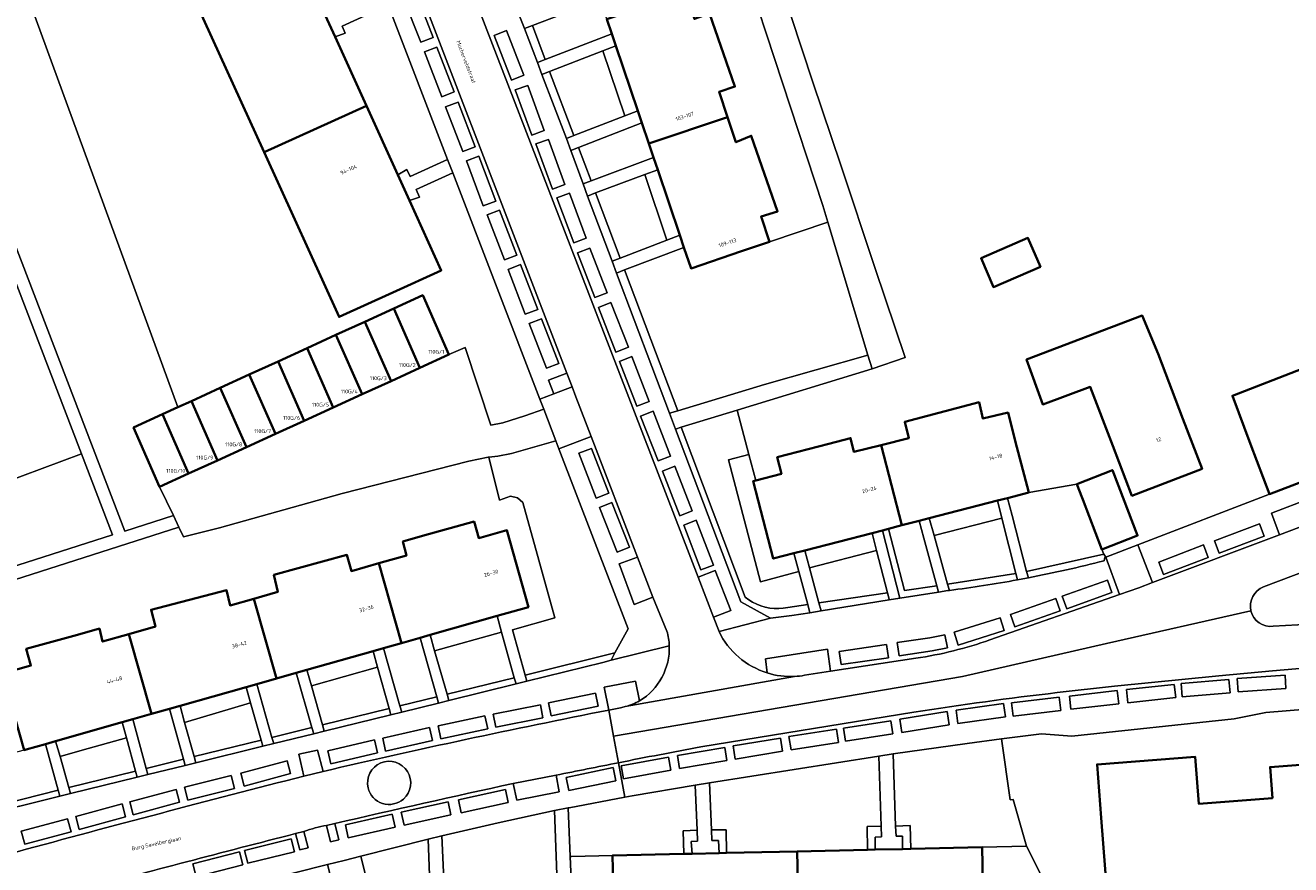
# Model space of a CAD drawing. Header units: metres. Extents: x 197700 to 204338, y 317132 to 325229.
# Tile 676 of 1056: x 202540 to 202659, y 319144 to 319223. Entities that reach past the tile are written whole.
import ezdxf
from ezdxf.enums import TextEntityAlignment as Align

# ---------------------------------------------------------------- set-up
doc = ezdxf.new("R2010")
doc.units = ezdxf.units.M
for name, color, linetype, lineweight in [('B-WE-GR-BEPLANTING_CULTUUR_BODEMBEDEKKER-GV', 90, 'Continuous', 18), ('B-WE-GR-BEPLANTING_CULTUUR_HEESTERS-GV', 90, 'Continuous', 18), ('B-WE-OG-BEBOUWING-GV', 7, 'Continuous', 35), ('B-WE-OG-BEBOUWING-T18', 10, 'Continuous', 18), ('B-WE-OG-TERREIN_CULTUURSCHEIDING-GV', 7, 'Continuous', 18), ('B-WE-OG-TERREIN_ERF-GV', 7, 'Continuous', 18), ('B-WE-OG-TOPOGRAFIE-T18', 10, 'Continuous', 18), ('B-WE-VH-VERHARDING_BETONSTRAATSTEEN-GV', 252, 'Continuous', 18), ('B-WE-VH-VERHARDING_GESLOTEN-GV', 252, 'Continuous', 18), ('B-WE-VH-VERHARDING_OPEN-GV', 252, 'Continuous', 18), ('B-WE-VH-VERHARDING_STRAATBAKSTEEN-GV', 252, 'Continuous', 18), ('B-WE-VH-VERHARDING_TEGEL-GV', 252, 'Continuous', 18)]:
    doc.layers.add(name, color=color, linetype=linetype, lineweight=lineweight)
doc.styles.add('NLCS-ISO-M200-T18', font='NLCS-ISO.ttf', dxfattribs={"height": 0.36})

msp = doc.modelspace()

# ---------------------------------------------------------------- linework, layer by layer
at = {"layer": 'B-WE-GR-BEPLANTING_CULTUUR_BODEMBEDEKKER-GV'}
for points in [[(202610.165, 319202.397), (202607.539, 319201.51), (202602.811, 319199.912), (202602.146, 319201.879), (202596.582, 319199.76), (202599.046, 319193.236), (202601.569, 319186.567), (202609.701, 319189.02), (202619.385, 319191.791), (202615.623, 319204.241)], [(202591.16, 319190.109), (202589.448, 319189.442), (202589.942, 319188.156), (202591.657, 319188.816)], [(202599.234, 319169.117), (202597.792, 319172.867), (202596.068, 319172.228), (202597.491, 319168.421)], [(202603.461, 319170.998), (202604.913, 319167.235), (202606.529, 319167.855), (202605.053, 319171.62)], [(202568.657, 319147.741), (202569.03, 319146.201), (202569.818, 319146.37), (202569.436, 319147.908)], [(202565.735, 319146.968), (202566.14, 319145.437), (202566.924, 319145.637), (202566.542, 319147.176)]]:
    msp.add_lwpolyline(points, close=True, dxfattribs=at)
for points in [[(202683.001, 319173.732), (202682.993, 319173.931), (202681.109, 319174.857), (202683.569, 319180.325), (202656.45, 319170.071)], [(202657.354, 319166.387), (202660.827, 319166.588), (202666.478, 319172.734), (202683.001, 319173.732)]]:
    msp.add_lwpolyline(points, dxfattribs=at)
for points in [[(202656.45, 319170.071, 0.3778718), (202655.266, 319167.838)], [(202655.266, 319167.838, 0.380643), (202657.354, 319166.387)]]:
    msp.add_lwpolyline(points, format="xyb", dxfattribs=at)
at = {"layer": 'B-WE-GR-BEPLANTING_CULTUUR_HEESTERS-GV'}
for points in [[(202589.139, 319219.486), (202587.952, 319222.654), (202587.209, 319222.368), (202588.423, 319219.211)], [(202588.815, 319218.076), (202591.142, 319212.087), (202591.828, 319212.354), (202589.56, 319218.363)], [(202591.529, 319210.95), (202592.696, 319207.821), (202593.435, 319208.097), (202592.252, 319211.231)], [(202595.418, 319200.601), (202596.158, 319200.883), (202595.011, 319203.919), (202593.858, 319206.974), (202593.1, 319206.691)], [(202596.582, 319199.76), (202595.831, 319199.474), (202600.801, 319186.335), (202601.569, 319186.567), (202599.046, 319193.236)], [(202613.933, 319167.657), (202613.764, 319168.42), (202611.861, 319168.141), (202611.443, 319168.074), (202611.02, 319168.044), (202610.596, 319168.052), (202610.175, 319168.098), (202609.759, 319168.182), (202609.352, 319168.302), (202608.958, 319168.458), (202608.58, 319168.649), (202608.22, 319168.873), (202607.881, 319169.128), (202601.892, 319185.028), (202601.358, 319184.864), (202607.481, 319168.678), (202610.264, 319167.155), (202612.259, 319167.389)], [(202612.918, 319171.522), (202612.452, 319173.23), (202610.508, 319172.727), (202608.63, 319179.982), (202608.872, 319180.045), (202608.235, 319182.474), (202606.328, 319181.974), (202609.326, 319170.543)], [(202661.561, 319176.317), (202660.796, 319178.347), (202657.185, 319176.972), (202657.936, 319174.954)], [(202625.834, 319170.187), (202622.798, 319169.743), (202621.314, 319175.52), (202620.733, 319175.37), (202622.367, 319169.01), (202625.996, 319169.592)], [(202621.215, 319169.511), (202614.786, 319168.569), (202614.987, 319167.827), (202621.375, 319168.851), (202621.364, 319168.926)], [(202587.42, 319161.236), (202594.529, 319162.986), (202595.314, 319163.228), (202595.68, 319163.895), (202587.256, 319161.82)], [(202586.408, 319160.987), (202586.248, 319161.572), (202579.951, 319160.021), (202580.119, 319159.439)], [(202578.978, 319159.781), (202575.53, 319158.932), (202575.7, 319158.351), (202579.145, 319159.199)], [(202568.444, 319156.565), (202574.691, 319158.103), (202574.527, 319158.685), (202568.277, 319157.146)], [(202567.284, 319156.901), (202563.542, 319155.98), (202563.709, 319155.4), (202567.452, 319156.321)], [(202556.414, 319153.604), (202562.699, 319155.151), (202562.533, 319155.731), (202556.252, 319154.184)], [(202551.898, 319152.492), (202555.42, 319153.359), (202555.257, 319153.939), (202551.743, 319153.074)], [(202566.537, 319152.354), (202568.327, 319152.79), (202567.802, 319154.777), (202566.069, 319154.404)], [(202544.514, 319151.293), (202544.679, 319150.715), (202550.918, 319152.251), (202550.759, 319152.831)], [(202590.163, 319152.433), (202586.137, 319151.654), (202586.485, 319150.099), (202590.456, 319150.886)], [(202629.974, 319134.344), (202629.93, 319129.145), (202640.317, 319133.739), (202634.227, 319145.783), (202630.07, 319145.69), (202630.182, 319140.691), (202630.324, 319134.351)], [(202595.558, 319139.913), (202595.446, 319144.912), (202591.614, 319144.826), (202591.484, 319144.823), (202591.894, 319135.469), (202591.959, 319133.973), (202595.689, 319134.052)]]:
    msp.add_lwpolyline(points, close=True, dxfattribs=at)
for points in [[(202641.519, 319172.526), (202641.586, 319172.823), (202641.656, 319172.85), (202641.492, 319173.139), (202634.245, 319171.51)], [(202633.24, 319171.322), (202626.85, 319170.335), (202627.013, 319169.751)], [(202633.402, 319170.74), (202633.24, 319171.322)], [(202634.245, 319171.51), (202634.412, 319170.93)], [(202613.447, 319161.794), (202615.863, 319162.18), (202615.586, 319164.243), (202609.783, 319163.346), (202609.937, 319162.022)], [(202597.987, 319159.406), (202597.599, 319161.255), (202594.666, 319160.686), (202595.094, 319158.534)], [(202595.094, 319158.534), (202596.196, 319158.763)], [(202536.111, 319148.606), (202543.673, 319150.467), (202543.513, 319151.047), (202535.265, 319148.957)]]:
    msp.add_lwpolyline(points, dxfattribs=at)
for points in [[(202634.412, 319170.93, 0.0154867), (202641.519, 319172.526)], [(202627.013, 319169.751, 0.0137007), (202633.402, 319170.74)], [(202609.937, 319162.022, 0.0873194), (202612.508, 319161.691)], [(202612.508, 319161.691, 0.0313252), (202613.447, 319161.794)], [(202596.196, 319158.763, 0.0200268), (202596.635, 319158.86)], [(202596.635, 319158.86, 0.0639355), (202597.987, 319159.406)]]:
    msp.add_lwpolyline(points, format="xyb", dxfattribs=at)
at = {"layer": 'B-WE-OG-BEBOUWING-GV'}
for points in [[(202568.339, 319224.039), (202565.364, 319230.573), (202560.827, 319228.507), (202555.79, 319226.214), (202562.814, 319210.791), (202572.386, 319215.15), (202569.452, 319221.595)], [(202602.293, 319225.744), (202594.922, 319223.253), (202595.384, 319221.887), (202595.768, 319220.749), (202597.819, 319214.682), (202598.204, 319213.544), (202598.86, 319211.602), (202606.222, 319214.09), (202605.428, 319216.446), (202606.918, 319216.941), (202604.532, 319223.79), (202603.124, 319223.279)], [(202576.432, 319206.264), (202575.34, 319208.662), (202572.386, 319215.15), (202562.814, 319210.791), (202569.837, 319195.37), (202574.858, 319197.655), (202579.409, 319199.726)], [(202607.539, 319201.51), (202610.165, 319202.397), (202609.368, 319204.761), (202610.915, 319205.243), (202608.45, 319212.332), (202607.017, 319211.733), (202606.222, 319214.09), (202598.86, 319211.602), (202599.304, 319210.288), (202599.689, 319209.15), (202601.762, 319203.017), (202602.146, 319201.879), (202602.811, 319199.912)], [(202635.538, 319200.071), (202634.372, 319202.76), (202629.976, 319200.854), (202631.142, 319198.165)], [(202577.409, 319190.597), (202580.119, 319191.836), (202577.67, 319197.394), (202574.96, 319196.155)], [(202572.25, 319194.917), (202574.699, 319189.358), (202577.409, 319190.597), (202574.96, 319196.155)], [(202646.561, 319191.907), (202645.086, 319195.486), (202634.243, 319191.389), (202635.765, 319187.162), (202640.209, 319188.813), (202642.323, 319183.291), (202644.111, 319178.621), (202650.684, 319181.138), (202648.896, 319185.808)], [(202572.25, 319194.917), (202569.54, 319193.678), (202571.988, 319188.119), (202574.699, 319189.358)], [(202569.54, 319193.678), (202566.829, 319192.439), (202569.278, 319186.88), (202571.988, 319188.119)], [(202566.829, 319192.439), (202564.119, 319191.2), (202566.568, 319185.641), (202569.278, 319186.88)], [(202561.409, 319189.961), (202563.858, 319184.403), (202566.568, 319185.641), (202564.119, 319191.2)], [(202660.123, 319190.529), (202653.525, 319187.986), (202655.233, 319183.455), (202656.997, 319178.776), (202660.182, 319179.976), (202663.528, 319181.238), (202663.749, 319181.321), (202660.44, 319190.642)], [(202563.858, 319184.403), (202561.409, 319189.961), (202558.699, 319188.722), (202561.148, 319183.164)], [(202561.148, 319183.164), (202558.699, 319188.722), (202555.988, 319187.484), (202558.437, 319181.925)], [(202555.988, 319187.484), (202554.718, 319186.903), (202553.278, 319186.245), (202555.727, 319180.686), (202558.437, 319181.925)], [(202622.57, 319175.845), (202624.177, 319176.26), (202625.129, 319176.506), (202631.525, 319178.16), (202632.461, 319178.402), (202634.442, 319178.914), (202633.19, 319183.755), (202632.507, 319186.397), (202630.153, 319185.837), (202629.795, 319187.378), (202622.834, 319185.535), (202623.2, 319183.993), (202620.626, 319183.366)], [(202553.017, 319179.447), (202555.727, 319180.686), (202553.278, 319186.245), (202550.568, 319185.006)], [(202620.733, 319175.37), (202621.314, 319175.52), (202622.57, 319175.845), (202620.626, 319183.366), (202618.051, 319182.74), (202617.757, 319184.009), (202615.731, 319183.484), (202610.879, 319182.228), (202611.282, 319180.669), (202608.872, 319180.045), (202608.63, 319179.982), (202610.508, 319172.727), (202612.452, 319173.23), (202613.453, 319173.489), (202619.785, 319175.125)], [(202639.444, 319178.41), (202639.503, 319178.257), (202641.298, 319173.591), (202644.649, 319174.88), (202642.854, 319179.546), (202642.286, 319181.022), (202638.949, 319179.697)], [(202573.565, 319172.284), (202575.681, 319164.82), (202577.414, 319165.311), (202578.351, 319165.577), (202584.635, 319167.359), (202587.566, 319168.19), (202585.547, 319175.388), (202582.909, 319174.648), (202582.474, 319176.198), (202577.66, 319174.848), (202575.81, 319174.329), (202576.143, 319173.012)], [(202575.681, 319164.82), (202573.565, 319172.284), (202570.987, 319171.555), (202570.562, 319173.072), (202563.73, 319171.194), (202564.079, 319169.602), (202561.85, 319168.972), (202563.969, 319161.499), (202565.804, 319162.019), (202566.82, 319162.308), (202573.009, 319164.062), (202573.987, 319164.34)], [(202550.142, 319165.661), (202552.263, 319158.18), (202553.94, 319158.655), (202554.926, 319158.935), (202561.121, 319160.691), (202562.113, 319160.973), (202563.969, 319161.499), (202561.85, 319168.972), (202559.621, 319168.341), (202559.285, 319169.77), (202552.22, 319167.941), (202552.618, 319166.361)], [(202552.263, 319158.18), (202550.142, 319165.661), (202547.666, 319164.961), (202547.368, 319166.171), (202545.307, 319165.597), (202540.516, 319164.263), (202540.948, 319162.712), (202538.308, 319161.977), (202540.309, 319154.791), (202540.507, 319154.847), (202542.319, 319155.361), (202543.274, 319155.632), (202549.506, 319157.398), (202550.506, 319157.682)], [(202630.07, 319145.69), (202623.389, 319145.54), (202622.625, 319145.523), (202620.073, 319145.465), (202619.344, 319145.449), (202612.758, 319145.301), (202612.985, 319134.002), (202620.53, 319134.154), (202621.129, 319134.166), (202629.974, 319134.344), (202630.324, 319134.351), (202630.182, 319140.691)], [(202595.698, 319133.655), (202612.985, 319134.002), (202612.758, 319145.301), (202606.119, 319145.152), (202605.439, 319145.137), (202602.922, 319145.08), (202602.119, 319145.062), (202595.446, 319144.912), (202595.558, 319139.913), (202595.689, 319134.052)]]:
    msp.add_lwpolyline(points, close=True, dxfattribs=at)
msp.add_lwpolyline([(202661.545, 319153.528), (202657.061, 319153.198), (202657.275, 319150.296), (202650.383, 319149.762), (202650.046, 319154.15), (202640.858, 319153.443), (202641.241, 319148.458), (202642.38, 319133.622), (202642.674, 319129.801), (202635.088, 319126.463), (202641.47, 319112.632), (202643.45, 319108.34), (202647.855, 319109.923), (202649.355, 319105.413), (202650.933, 319100.669), (202687.662, 319112.88)], dxfattribs=at)
at = {"layer": 'B-WE-OG-TERREIN_CULTUURSCHEIDING-GV'}
for points in [[(202527.664, 319260.781), (202554.718, 319186.903), (202555.988, 319187.484), (202558.699, 319188.722), (202561.409, 319189.961), (202564.119, 319191.2), (202566.829, 319192.439), (202569.54, 319193.678), (202572.25, 319194.917), (202574.96, 319196.155), (202577.67, 319197.394), (202580.119, 319191.836), (202581.632, 319192.499), (202584.063, 319185.23), (202585.17, 319185.439), (202587.248, 319186.087), (202589.001, 319186.711), (202588.638, 319187.655), (202580.475, 319208.849), (202577.039, 319207.299), (202577.363, 319206.59), (202576.432, 319206.264), (202579.409, 319199.726), (202574.858, 319197.655), (202569.837, 319195.37), (202562.814, 319210.791), (202555.79, 319226.214)], [(202535.265, 319148.957), (202543.513, 319151.047), (202542.319, 319155.361), (202540.507, 319154.847), (202540.309, 319154.791), (202538.791, 319154.364), (202539.107, 319152.423), (202536.404, 319151.722), (202534.936, 319151.093), (202534.2, 319150.777), (202534.505, 319149.966)]]:
    msp.add_lwpolyline(points, dxfattribs=at)
for points in [[(202594.922, 319223.253), (202594.298, 319225.098), (202587.952, 319222.654), (202589.139, 319219.486), (202595.384, 319221.887)], [(202570.111, 319222.603), (202570.405, 319221.946), (202569.452, 319221.595), (202572.386, 319215.15), (202575.34, 319208.662), (202576.179, 319209.177), (202576.481, 319208.52), (202579.996, 319210.103), (202574.432, 319224.562), (202574.415, 319224.554)], [(202596.606, 319214.21), (202594.554, 319220.282), (202589.56, 319218.363), (202591.828, 319212.354)], [(202598.86, 319211.602), (202598.204, 319213.544), (202592.252, 319211.231), (202593.435, 319208.097), (202599.304, 319210.288)], [(202596.158, 319200.883), (202600.546, 319202.554), (202598.47, 319208.696), (202593.858, 319206.974), (202595.011, 319203.919)], [(202613.764, 319168.42), (202612.918, 319171.522), (202609.326, 319170.543), (202606.328, 319181.974), (202608.235, 319182.474), (202607.143, 319186.637), (202601.892, 319185.028), (202607.881, 319169.128), (202608.22, 319168.873), (202608.58, 319168.649), (202608.958, 319168.458), (202609.352, 319168.302), (202609.759, 319168.182), (202610.175, 319168.098), (202610.596, 319168.052), (202611.02, 319168.044), (202611.443, 319168.074), (202611.861, 319168.141)], [(202590.145, 319183.743), (202585.994, 319182.578), (202584.705, 319182.332), (202583.866, 319182.231), (202584.875, 319178.199), (202585.893, 319178.578), (202586.543, 319178.428), (202587.049, 319177.994), (202590.038, 319167.171), (202586.07, 319166.046), (202587.256, 319161.82), (202595.68, 319163.895), (202596.92, 319166.152), (202590.429, 319183.006)], [(202538.334, 319179.796), (202535.694, 319178.81), (202531.01, 319177.06), (202530.202, 319179.222), (202525.077, 319177.308), (202528.396, 319168.483), (202548.611, 319174.938), (202545.687, 319182.543)], [(202639.503, 319178.257), (202639.444, 319178.41), (202638.949, 319179.697), (202634.442, 319178.914), (202632.461, 319178.402), (202632.883, 319176.771), (202634.245, 319171.51), (202641.492, 319173.139), (202641.298, 319173.591)], [(202626.85, 319170.335), (202633.24, 319171.322), (202631.934, 319176.527), (202625.58, 319174.888)], [(202621.314, 319175.52), (202622.798, 319169.743), (202625.834, 319170.187), (202624.619, 319174.64), (202624.177, 319176.26), (202622.57, 319175.845)], [(202614.786, 319168.569), (202621.215, 319169.511), (202620.199, 319173.5), (202613.891, 319171.873)], [(202579.951, 319160.021), (202586.248, 319161.572), (202585.055, 319165.852), (202578.782, 319164.081)], [(202575.53, 319158.932), (202578.978, 319159.781), (202577.414, 319165.311), (202575.681, 319164.82), (202573.987, 319164.34)], [(202568.277, 319157.146), (202574.527, 319158.685), (202573.43, 319162.571), (202567.239, 319160.824)], [(202563.542, 319155.98), (202567.284, 319156.901), (202565.804, 319162.019), (202563.969, 319161.499), (202562.113, 319160.973)], [(202551.743, 319153.074), (202555.257, 319153.939), (202553.94, 319158.655), (202552.263, 319158.18), (202550.506, 319157.682)], [(202556.252, 319154.184), (202562.533, 319155.731), (202561.541, 319159.215), (202555.358, 319157.386)], [(202544.514, 319151.293), (202550.759, 319152.831), (202549.908, 319155.932), (202545.77, 319154.782), (202543.69, 319154.177)], [(202623.389, 319145.54), (202630.07, 319145.69), (202634.227, 319145.783), (202632.993, 319150.157), (202632.696, 319150.116), (202631.907, 319155.83), (202628.693, 319155.406), (202621.751, 319154.427), (202621.979, 319147.679), (202623.33, 319147.715)], [(202612.758, 319145.301), (202619.344, 319145.449), (202619.302, 319147.636), (202620.615, 319147.654), (202620.396, 319154.209), (202604.53, 319151.731), (202604.724, 319147.306), (202606.087, 319147.321), (202606.119, 319145.152)], [(202602.119, 319145.062), (202602.061, 319147.243), (202603.369, 319147.296), (202603.185, 319151.517), (202597.28, 319150.513), (202596.595, 319150.383), (202591.396, 319149.396), (202591.285, 319149.374), (202591.484, 319144.823), (202591.614, 319144.826), (202595.446, 319144.912)], [(202581.349, 319135.049), (202587.986, 319135.313), (202590.517, 319135.414), (202590.026, 319149.119), (202584.734, 319147.988), (202579.464, 319146.766), (202579.882, 319137.168), (202581.252, 319137.248)], [(202570.712, 319134.624), (202577.289, 319134.887), (202577.189, 319137.085), (202578.522, 319137.159), (202578.174, 319146.437), (202571.855, 319144.846), (202572.491, 319142.326), (202569.388, 319141.544), (202568.752, 319144.064), (202562.438, 319142.469), (202562.736, 319136.473), (202564.07, 319136.532), (202564.165, 319134.362)]]:
    msp.add_lwpolyline(points, close=True, dxfattribs=at)
at = {"layer": 'B-WE-OG-TERREIN_ERF-GV'}
for points in [[(202527.664, 319260.781), (202526.356, 319260.208), (202524.376, 319264.751), (202515.095, 319260.82), (202526.541, 319235.675), (202536.973, 319208.546), (202549.756, 319175.304), (202554.301, 319176.755), (202553.017, 319179.447), (202550.568, 319185.006), (202553.278, 319186.245), (202554.718, 319186.903)], [(202525.768, 319213.441), (202528.116, 319214.313), (202528.228, 319214.011), (202529.045, 319214.314), (202529.545, 319212.965), (202527.81, 319212.321), (202529.711, 319207.198), (202530.226, 319205.812), (202528.835, 319205.227), (202529.73, 319202.83), (202530.659, 319200.344), (202532.084, 319200.931), (202534.606, 319194.067), (202533.245, 319193.422), (202534.033, 319191.313), (202534.904, 319188.98), (202536.357, 319189.546), (202538.885, 319182.726), (202537.444, 319182.178), (202538.334, 319179.796), (202545.687, 319182.543), (202535.853, 319208.116), (202532.422, 319217.039), (202525.416, 319214.383)], [(202634.372, 319202.76), (202635.538, 319200.071), (202631.142, 319198.165), (202629.976, 319200.854)], [(202640.209, 319188.813), (202635.765, 319187.162), (202634.243, 319191.389), (202645.086, 319195.486), (202646.561, 319191.907), (202648.896, 319185.808), (202650.684, 319181.138), (202644.111, 319178.621), (202642.323, 319183.291)]]:
    msp.add_lwpolyline(points, close=True, dxfattribs=at)
for points in [[(202604.532, 319223.79), (202606.918, 319216.941), (202605.428, 319216.446), (202606.222, 319214.09), (202607.017, 319211.733), (202608.45, 319212.332), (202610.915, 319205.243), (202609.368, 319204.761), (202610.165, 319202.397), (202615.623, 319204.241), (202615.148, 319205.814), (202607.594, 319228.817)], [(202611.146, 319226.657), (202614.225, 319217.358), (202616.834, 319209.564), (202620.061, 319199.912), (202622.863, 319191.552), (202619.773, 319190.507), (202607.143, 319186.637), (202608.235, 319182.474), (202608.872, 319180.045), (202611.282, 319180.669), (202610.879, 319182.228), (202615.731, 319183.484), (202617.757, 319184.009), (202618.051, 319182.74), (202620.626, 319183.366), (202623.2, 319183.993), (202622.834, 319185.535), (202629.795, 319187.378), (202630.153, 319185.837), (202632.507, 319186.397), (202633.19, 319183.755), (202634.442, 319178.914), (202638.949, 319179.697), (202642.286, 319181.022), (202642.854, 319179.546), (202644.649, 319174.88), (202641.298, 319173.591), (202641.492, 319173.139), (202641.656, 319172.85), (202644.684, 319174.02), (202656.997, 319178.776), (202655.233, 319183.455), (202653.525, 319187.986), (202660.123, 319190.529)], [(202538.308, 319161.977), (202540.948, 319162.712), (202540.516, 319164.263), (202545.307, 319165.597), (202547.368, 319166.171), (202547.666, 319164.961), (202550.142, 319165.661), (202552.618, 319166.361), (202552.22, 319167.941), (202559.285, 319169.77), (202559.621, 319168.341), (202561.85, 319168.972), (202564.079, 319169.602), (202563.73, 319171.194), (202570.562, 319173.072), (202570.987, 319171.555), (202573.565, 319172.284), (202576.143, 319173.012), (202575.81, 319174.329), (202577.66, 319174.848), (202582.474, 319176.198), (202582.909, 319174.648), (202585.547, 319175.388), (202587.566, 319168.19), (202584.635, 319167.359), (202585.055, 319165.852), (202586.248, 319161.572), (202586.408, 319160.987), (202587.42, 319161.236), (202587.256, 319161.82), (202586.07, 319166.046), (202590.038, 319167.171), (202587.049, 319177.994), (202586.543, 319178.428), (202585.893, 319178.578), (202584.875, 319178.199), (202583.866, 319182.231), (202583.789, 319182.222), (202581.991, 319181.866), (202570.117, 319178.814), (202558.619, 319175.602), (202555.25, 319174.767), (202554.823, 319175.662), (202536.157, 319169.701)], [(202669.243, 319159.327), (202656.677, 319158.319), (202653.702, 319157.722), (202638.474, 319156.089), (202635.644, 319156.323), (202631.907, 319155.83), (202632.696, 319150.116), (202632.993, 319150.157), (202634.227, 319145.783), (202640.317, 319133.739), (202642.38, 319133.622), (202641.241, 319148.458), (202640.858, 319153.443), (202650.046, 319154.15), (202650.383, 319149.762), (202657.275, 319150.296), (202657.061, 319153.198), (202661.545, 319153.528)]]:
    msp.add_lwpolyline(points, dxfattribs=at)
at = {"layer": 'B-WE-VH-VERHARDING_BETONSTRAATSTEEN-GV'}
for points in [[(202536.157, 319169.701), (202554.823, 319175.662), (202554.301, 319176.755), (202549.756, 319175.304), (202536.973, 319208.546)], [(202535.853, 319208.116), (202545.687, 319182.543), (202548.611, 319174.938), (202528.396, 319168.483)]]:
    msp.add_lwpolyline(points, dxfattribs=at)
for points in [[(202575.85, 319150.198, 1.7701272), (202572.549, 319151.249)], [(202572.549, 319151.249, 0.5608849), (202575.85, 319150.198)]]:
    msp.add_lwpolyline(points, format="xyb", dxfattribs=at)
at = {"layer": 'B-WE-VH-VERHARDING_GESLOTEN-GV'}
for points in [[(202596.683, 319267.681), (202593.975, 319266.607), (202594.361, 319265.9), (202594.608, 319265.448), (202595.812, 319262.32), (202599.162, 319252.693), (202607.594, 319228.817), (202615.148, 319205.814), (202615.623, 319204.241), (202619.385, 319191.791), (202619.773, 319190.507), (202622.863, 319191.552), (202620.061, 319199.912), (202616.834, 319209.564), (202614.225, 319217.358), (202611.146, 319226.657), (202607.471, 319238.553), (202603.723, 319248.965), (202601.427, 319254.056), (202598.33, 319262.64)], [(202580.119, 319191.836), (202577.409, 319190.597), (202574.699, 319189.358), (202571.988, 319188.119), (202569.278, 319186.88), (202566.568, 319185.641), (202563.858, 319184.403), (202561.148, 319183.164), (202558.437, 319181.925), (202555.727, 319180.686), (202553.017, 319179.447), (202554.301, 319176.755), (202554.823, 319175.662), (202555.25, 319174.767), (202558.619, 319175.602), (202570.117, 319178.814), (202581.991, 319181.866), (202583.789, 319182.222), (202583.866, 319182.231), (202584.705, 319182.332), (202585.994, 319182.578), (202590.145, 319183.743), (202589.001, 319186.711), (202587.248, 319186.087), (202585.17, 319185.439), (202584.063, 319185.23), (202581.632, 319192.499)]]:
    msp.add_lwpolyline(points, close=True, dxfattribs=at)
at = {"layer": 'B-WE-VH-VERHARDING_OPEN-GV'}
for points in [[(202607.143, 319186.637), (202619.773, 319190.507), (202619.385, 319191.791), (202609.701, 319189.02), (202601.569, 319186.567), (202600.801, 319186.335), (202601.358, 319184.864), (202601.892, 319185.028)], [(202620.396, 319154.209), (202620.615, 319147.654), (202620.648, 319146.675), (202620.044, 319146.646), (202620.073, 319145.465), (202622.625, 319145.523), (202622.624, 319146.732), (202622.012, 319146.718), (202621.979, 319147.679), (202621.751, 319154.427)], [(202620.615, 319147.654), (202619.302, 319147.636), (202619.344, 319145.449), (202620.073, 319145.465), (202620.044, 319146.646), (202620.648, 319146.675)], [(202571.855, 319144.846), (202570.304, 319144.456), (202568.752, 319144.064), (202569.388, 319141.544), (202572.491, 319142.326)]]:
    msp.add_lwpolyline(points, close=True, dxfattribs=at)
at = {"layer": 'B-WE-VH-VERHARDING_STRAATBAKSTEEN-GV'}
for points in [[(202605.428, 319165.9), (202604.913, 319167.235), (202603.461, 319170.998), (202593.072, 319197.918), (202583.669, 319222.25), (202571.803, 319253.083), (202565.58, 319268.193), (202565.407, 319268.588), (202561.291, 319266.748), (202562.798, 319263.288)], [(202566.175, 319255.06), (202571.533, 319241.14), (202572.627, 319238.297), (202573.141, 319236.96), (202591.16, 319190.109), (202591.657, 319188.816), (202592.02, 319187.872), (202593.446, 319184.167), (202597.792, 319172.867), (202599.234, 319169.117), (202600.543, 319165.941)], [(202571.803, 319253.083), (202583.669, 319222.25), (202593.072, 319197.918), (202603.461, 319170.998), (202605.053, 319171.62), (202606.529, 319167.855), (202604.913, 319167.235), (202605.428, 319165.9), (202610.264, 319167.155)], [(202610.264, 319167.155), (202607.481, 319168.678), (202601.358, 319184.864), (202600.801, 319186.335), (202595.831, 319199.474), (202595.418, 319200.601), (202593.1, 319206.691), (202592.696, 319207.821), (202591.529, 319210.95), (202591.142, 319212.087), (202588.815, 319218.076), (202588.423, 319219.211), (202587.209, 319222.368), (202586.778, 319223.488)], [(202656.45, 319170.071), (202683.569, 319180.325), (202706.025, 319188.858), (202704.609, 319192.567), (202701.023, 319191.213), (202695.042, 319188.949), (202688.246, 319186.377), (202681.977, 319184.005), (202678.776, 319182.793), (202678.738, 319182.779), (202675.09, 319181.406), (202668.676, 319178.993), (202668.565, 319178.951), (202664.908, 319177.576), (202661.561, 319176.317), (202657.936, 319174.954), (202646.05, 319170.485), (202644.77, 319170.004), (202642.959, 319169.369), (202630.812, 319165.113)], [(202600.543, 319165.941), (202599.234, 319169.117), (202597.491, 319168.421), (202596.068, 319172.228), (202597.792, 319172.867), (202593.446, 319184.167), (202590.429, 319183.006), (202596.92, 319166.152), (202595.68, 319163.895), (202595.314, 319163.228), (202600.767, 319164.562)], [(202630.812, 319165.113), (202642.959, 319169.369), (202641.656, 319172.85), (202641.586, 319172.823), (202641.519, 319172.526)], [(202634.412, 319170.93), (202633.907, 319170.834), (202633.402, 319170.74)], [(202627.013, 319169.751), (202626.874, 319169.733), (202625.996, 319169.592), (202622.367, 319169.01), (202621.375, 319168.851)], [(202637.097, 319160.171), (202642.491, 319160.794), (202652.272, 319161.75), (202657.284, 319162.222), (202661.283, 319162.561), (202678.32, 319163.618), (202686.194, 319164.107), (202691.982, 319164.466), (202693.756, 319164.576), (202699.464, 319164.93), (202707.055, 319165.402), (202711.71, 319165.691), (202711.383, 319169.678), (202704.109, 319169.231), (202660.827, 319166.588), (202657.354, 319166.387)], [(202621.375, 319168.851), (202614.987, 319167.827), (202613.933, 319167.657), (202612.259, 319167.389), (202610.264, 319167.155), (202605.428, 319165.9)], [(202596.196, 319158.763), (202595.094, 319158.534), (202595.556, 319156.091), (202628.227, 319161.687), (202641.742, 319164.762), (202655.266, 319167.838)], [(202655.266, 319167.838), (202641.742, 319164.762), (202628.227, 319161.687), (202595.556, 319156.091), (202596.007, 319153.61)], [(202600.767, 319164.562), (202595.314, 319163.228), (202594.529, 319162.986), (202587.42, 319161.236), (202586.408, 319160.987), (202580.119, 319159.439), (202579.145, 319159.199), (202575.7, 319158.351), (202574.691, 319158.103), (202568.444, 319156.565), (202567.452, 319156.321), (202563.709, 319155.4), (202562.699, 319155.151), (202556.414, 319153.604), (202555.42, 319153.359), (202551.898, 319152.492), (202550.918, 319152.251), (202544.679, 319150.715), (202543.673, 319150.467), (202536.111, 319148.606), (202531.837, 319147.553)], [(202596.007, 319153.61), (202596.595, 319150.383), (202597.28, 319150.513), (202603.185, 319151.517), (202604.53, 319151.731), (202620.396, 319154.209), (202621.751, 319154.427), (202628.693, 319155.406), (202631.907, 319155.83), (202635.644, 319156.323), (202638.474, 319156.089), (202653.702, 319157.722), (202656.677, 319158.319), (202669.243, 319159.327), (202678.519, 319160.036), (202678.32, 319163.618), (202661.283, 319162.561), (202657.284, 319162.222), (202652.272, 319161.75), (202642.491, 319160.794), (202637.097, 319160.171)], [(202609.937, 319162.022), (202609.783, 319163.346), (202615.586, 319164.243), (202615.863, 319162.18), (202623.877, 319163.391)], [(202623.877, 319163.391), (202615.863, 319162.18), (202613.447, 319161.794)], [(202595.094, 319158.534), (202594.666, 319160.686), (202597.599, 319161.255), (202597.987, 319159.406)], [(202596.635, 319158.86), (202612.508, 319161.691)], [(202612.508, 319161.691), (202596.635, 319158.86)], [(202596.007, 319153.61), (202595.556, 319156.091), (202595.094, 319158.534)], [(202603.709, 319155.092), (202623.693, 319158.33)], [(202623.693, 319158.33), (202603.709, 319155.092)], [(202566.537, 319152.354), (202566.069, 319154.404), (202567.802, 319154.777), (202568.327, 319152.79)], [(202568.327, 319152.79), (202566.537, 319152.354)], [(202596.595, 319150.383), (202596.007, 319153.61)], [(202586.137, 319151.654), (202590.163, 319152.433)], [(202590.163, 319152.433), (202590.456, 319150.886), (202586.485, 319150.099), (202586.137, 319151.654)], [(202537.753, 319135.953), (202542.767, 319137.367), (202546.169, 319138.284), (202547.798, 319138.723), (202549.575, 319139.187), (202561.095, 319142.132), (202562.438, 319142.469), (202568.752, 319144.064), (202570.304, 319144.456), (202571.855, 319144.846), (202578.174, 319146.437), (202579.464, 319146.766), (202584.734, 319147.988), (202590.026, 319149.119), (202591.285, 319149.374), (202591.396, 319149.396), (202596.595, 319150.383)], [(202568.657, 319147.741), (202569.436, 319147.908)], [(202569.436, 319147.908), (202569.818, 319146.37), (202569.03, 319146.201), (202568.657, 319147.741)], [(202565.735, 319146.968), (202566.542, 319147.176)], [(202566.542, 319147.176), (202566.924, 319145.637), (202566.14, 319145.437), (202565.735, 319146.968)]]:
    msp.add_lwpolyline(points, dxfattribs=at)
for points in [[(202579.996, 319210.103), (202580.475, 319208.849), (202588.638, 319187.655), (202589.942, 319188.156), (202589.448, 319189.442), (202591.16, 319190.109), (202573.141, 319236.96), (202571.434, 319236.3), (202570.91, 319237.636), (202569.576, 319237.123), (202569.719, 319236.752), (202573.926, 319225.821), (202574.415, 319224.554), (202574.432, 319224.562)], [(202593.914, 319226.236), (202592.699, 319225.768), (202587.531, 319223.778), (202586.778, 319223.488), (202587.209, 319222.368), (202587.952, 319222.654), (202594.298, 319225.098)], [(202569.452, 319221.595), (202570.405, 319221.946), (202570.111, 319222.603), (202574.415, 319224.554), (202573.926, 319225.821), (202569.552, 319223.819), (202569.195, 319224.52), (202568.339, 319224.039)], [(202575.849, 319225.285), (202577.48, 319221.092), (202578.644, 319221.545), (202577.012, 319225.738)], [(202575.849, 319225.285), (202577.012, 319225.738), (202578.644, 319221.545), (202577.48, 319221.092)], [(202587.153, 319217.997), (202585.525, 319222.192), (202584.361, 319221.74), (202585.989, 319217.546)], [(202587.153, 319217.997), (202585.989, 319217.546), (202584.361, 319221.74), (202585.525, 319222.192)], [(202589.139, 319219.486), (202588.423, 319219.211), (202588.815, 319218.076), (202589.56, 319218.363), (202594.554, 319220.282), (202595.768, 319220.749), (202595.384, 319221.887)], [(202577.828, 319220.185), (202578.993, 319220.634), (202580.611, 319216.436), (202579.446, 319215.987)], [(202577.828, 319220.185), (202579.446, 319215.987), (202580.611, 319216.436), (202578.993, 319220.634)], [(202594.554, 319220.282), (202596.606, 319214.21), (202597.819, 319214.682), (202595.768, 319220.749)], [(202589.053, 319212.832), (202587.881, 319212.401), (202586.329, 319216.624), (202587.501, 319217.055)], [(202589.053, 319212.832), (202587.501, 319217.055), (202586.329, 319216.624), (202587.881, 319212.401)], [(202579.811, 319215.041), (202581.43, 319210.844), (202582.595, 319211.293), (202580.976, 319215.491)], [(202579.811, 319215.041), (202580.976, 319215.491), (202582.595, 319211.293), (202581.43, 319210.844)], [(202598.204, 319213.544), (202597.819, 319214.682), (202596.606, 319214.21), (202591.828, 319212.354), (202591.142, 319212.087), (202591.529, 319210.95), (202592.252, 319211.231)], [(202590.991, 319207.774), (202589.436, 319211.996), (202588.264, 319211.564), (202589.819, 319207.342)], [(202590.991, 319207.774), (202589.819, 319207.342), (202588.264, 319211.564), (202589.436, 319211.996)], [(202577.039, 319207.299), (202580.475, 319208.849), (202579.996, 319210.103), (202576.481, 319208.52), (202576.179, 319209.177), (202575.34, 319208.662), (202576.432, 319206.264), (202577.363, 319206.59)], [(202581.759, 319209.991), (202583.345, 319205.781), (202584.513, 319206.221), (202582.927, 319210.431)], [(202581.759, 319209.991), (202582.927, 319210.431), (202584.513, 319206.221), (202583.345, 319205.781)], [(202593.435, 319208.097), (202592.696, 319207.821), (202593.1, 319206.691), (202593.858, 319206.974), (202598.47, 319208.696), (202599.689, 319209.15), (202599.304, 319210.288)], [(202600.546, 319202.554), (202601.762, 319203.017), (202599.689, 319209.15), (202598.47, 319208.696)], [(202592.985, 319202.747), (202591.816, 319202.308), (202590.236, 319206.521), (202591.405, 319206.959)], [(202592.985, 319202.747), (202591.405, 319206.959), (202590.236, 319206.521), (202591.816, 319202.308)], [(202583.706, 319204.915), (202584.871, 319205.363), (202586.486, 319201.164), (202585.321, 319200.716)], [(202583.706, 319204.915), (202585.321, 319200.716), (202586.486, 319201.164), (202584.871, 319205.363)], [(202596.582, 319199.76), (202602.146, 319201.879), (202601.762, 319203.017), (202600.546, 319202.554), (202596.158, 319200.883), (202595.418, 319200.601), (202595.831, 319199.474)], [(202594.946, 319197.615), (202593.78, 319197.169), (202592.171, 319201.371), (202593.337, 319201.817)], [(202594.946, 319197.615), (202593.337, 319201.817), (202592.171, 319201.371), (202593.78, 319197.169)], [(202585.659, 319199.816), (202587.271, 319195.616), (202588.436, 319196.063), (202586.824, 319200.264)], [(202585.659, 319199.816), (202586.824, 319200.264), (202588.436, 319196.063), (202587.271, 319195.616)], [(202596.935, 319192.518), (202595.296, 319196.709), (202594.133, 319196.254), (202595.772, 319192.064)], [(202596.935, 319192.518), (202595.772, 319192.064), (202594.133, 319196.254), (202595.296, 319196.709)], [(202587.624, 319194.745), (202588.788, 319195.197), (202590.417, 319191.003), (202589.253, 319190.551)], [(202587.624, 319194.745), (202589.253, 319190.551), (202590.417, 319191.003), (202588.788, 319195.197)], [(202598.878, 319187.451), (202597.712, 319187.003), (202596.099, 319191.204), (202597.265, 319191.651)], [(202598.878, 319187.451), (202597.265, 319191.651), (202596.099, 319191.204), (202597.712, 319187.003)], [(202589.001, 319186.711), (202590.145, 319183.743), (202590.429, 319183.006), (202593.446, 319184.167), (202592.02, 319187.872), (202591.657, 319188.816), (202589.942, 319188.156), (202588.638, 319187.655)], [(202600.887, 319182.335), (202599.724, 319181.879), (202598.084, 319186.069), (202599.246, 319186.524)], [(202600.887, 319182.335), (202599.246, 319186.524), (202598.084, 319186.069), (202599.724, 319181.879)], [(202592.304, 319182.595), (202593.468, 319183.046), (202595.094, 319178.851), (202593.93, 319178.4)], [(202592.304, 319182.595), (202593.93, 319178.4), (202595.094, 319178.851), (202593.468, 319183.046)], [(202602.92, 319177.186), (202601.756, 319176.734), (202600.128, 319180.928), (202601.292, 319181.38)], [(202602.92, 319177.186), (202601.292, 319181.38), (202600.128, 319180.928), (202601.756, 319176.734)], [(202644.684, 319174.02), (202646.05, 319170.485), (202657.936, 319174.954), (202657.185, 319176.972), (202660.796, 319178.347), (202660.182, 319179.976), (202656.997, 319178.776)], [(202594.234, 319177.521), (202595.396, 319177.978), (202597.044, 319173.792), (202595.882, 319173.335)], [(202594.234, 319177.521), (202595.882, 319173.335), (202597.044, 319173.792), (202595.396, 319177.978)], [(202625.129, 319176.506), (202625.58, 319174.888), (202631.934, 319176.527), (202631.525, 319178.16)], [(202634.412, 319170.93), (202634.245, 319171.51), (202632.883, 319176.771), (202632.461, 319178.402), (202631.525, 319178.16), (202631.934, 319176.527), (202633.24, 319171.322), (202633.402, 319170.74), (202633.907, 319170.834)], [(202625.834, 319170.187), (202625.996, 319169.592), (202626.874, 319169.733), (202627.013, 319169.751), (202626.85, 319170.335), (202625.58, 319174.888), (202625.129, 319176.506), (202624.177, 319176.26), (202624.619, 319174.64)], [(202604.9, 319172.116), (202603.281, 319176.313), (202602.116, 319175.864), (202603.735, 319171.666)], [(202604.9, 319172.116), (202603.735, 319171.666), (202602.116, 319175.864), (202603.281, 319176.313)], [(202622.367, 319169.01), (202620.733, 319175.37), (202619.785, 319175.125), (202620.199, 319173.5), (202621.215, 319169.511), (202621.364, 319168.926), (202621.375, 319168.851)], [(202656.063, 319175.994), (202656.507, 319174.827), (202652.301, 319173.229), (202651.858, 319174.396)], [(202656.063, 319175.994), (202651.858, 319174.396), (202652.301, 319173.229), (202656.507, 319174.827)], [(202619.785, 319175.125), (202613.453, 319173.489), (202613.891, 319171.873), (202620.199, 319173.5)], [(202646.05, 319170.485), (202644.684, 319174.02), (202641.656, 319172.85), (202642.959, 319169.369), (202644.77, 319170.004)], [(202650.829, 319174.002), (202646.626, 319172.396), (202647.072, 319171.23), (202651.275, 319172.836)], [(202650.829, 319174.002), (202651.275, 319172.836), (202647.072, 319171.23), (202646.626, 319172.396)], [(202613.764, 319168.42), (202613.933, 319167.657), (202614.987, 319167.827), (202614.786, 319168.569), (202613.891, 319171.873), (202613.453, 319173.489), (202612.452, 319173.23), (202612.918, 319171.522)], [(202641.817, 319170.72), (202642.24, 319169.545), (202638.007, 319168.02), (202637.584, 319169.195)], [(202641.817, 319170.72), (202637.584, 319169.195), (202638.007, 319168.02), (202642.24, 319169.545)], [(202636.984, 319169.003), (202637.4, 319167.825), (202633.158, 319166.326), (202632.742, 319167.504)], [(202636.984, 319169.003), (202632.742, 319167.504), (202633.158, 319166.326), (202637.4, 319167.825)], [(202584.635, 319167.359), (202578.351, 319165.577), (202578.782, 319164.081), (202585.055, 319165.852)], [(202631.76, 319167.169), (202632.133, 319165.977), (202627.839, 319164.633), (202627.466, 319165.825)], [(202631.76, 319167.169), (202627.466, 319165.825), (202627.839, 319164.633), (202632.133, 319165.977)], [(202580.119, 319159.439), (202579.951, 319160.021), (202578.782, 319164.081), (202578.351, 319165.577), (202577.414, 319165.311), (202578.978, 319159.781), (202579.145, 319159.199)], [(202621.135, 319164.674), (202616.681, 319164.036), (202616.858, 319162.8), (202621.312, 319163.438)], [(202621.135, 319164.674), (202621.312, 319163.438), (202616.858, 319162.8), (202616.681, 319164.036)], [(202625.404, 319164.086), (202622.295, 319163.632), (202622.115, 319164.868), (202625.189, 319165.316), (202626.588, 319165.6), (202626.836, 319164.376)], [(202622.295, 319163.632), (202625.404, 319164.086), (202626.836, 319164.376), (202626.588, 319165.6), (202625.189, 319165.316), (202622.115, 319164.868)], [(202567.239, 319160.824), (202573.43, 319162.571), (202573.009, 319164.062), (202566.82, 319162.308)], [(202575.7, 319158.351), (202575.53, 319158.932), (202573.987, 319164.34), (202573.009, 319164.062), (202573.43, 319162.571), (202574.527, 319158.685), (202574.691, 319158.103)], [(202568.444, 319156.565), (202568.277, 319157.146), (202567.239, 319160.824), (202566.82, 319162.308), (202565.804, 319162.019), (202567.284, 319156.901), (202567.452, 319156.321)], [(202563.709, 319155.4), (202563.542, 319155.98), (202562.113, 319160.973), (202561.121, 319160.691), (202561.541, 319159.215), (202562.533, 319155.731), (202562.699, 319155.151)], [(202643.746, 319159.214), (202643.61, 319160.456), (202648.083, 319160.943), (202648.218, 319159.702)], [(202643.746, 319159.214), (202648.218, 319159.702), (202648.083, 319160.943), (202643.61, 319160.456)], [(202648.839, 319159.772), (202653.321, 319160.168), (202653.211, 319161.412), (202648.729, 319161.016)], [(202648.839, 319159.772), (202648.729, 319161.016), (202653.211, 319161.412), (202653.321, 319160.168)], [(202654.064, 319160.243), (202653.974, 319161.489), (202658.461, 319161.815), (202658.552, 319160.57)], [(202654.064, 319160.243), (202658.552, 319160.57), (202658.461, 319161.815), (202653.974, 319161.489)], [(202554.926, 319158.935), (202555.358, 319157.386), (202561.541, 319159.215), (202561.121, 319160.691)], [(202593.856, 319160.118), (202589.449, 319159.211), (202589.701, 319157.988), (202594.108, 319158.895)], [(202593.856, 319160.118), (202594.108, 319158.895), (202589.701, 319157.988), (202589.449, 319159.211)], [(202632.985, 319157.983), (202632.842, 319159.224), (202637.312, 319159.737), (202637.454, 319158.497)], [(202632.985, 319157.983), (202637.454, 319158.497), (202637.312, 319159.737), (202632.842, 319159.224)], [(202638.407, 319158.612), (202638.267, 319159.853), (202642.737, 319160.36), (202642.878, 319159.119)], [(202638.407, 319158.612), (202642.878, 319159.119), (202642.737, 319160.36), (202638.267, 319159.853)], [(202555.42, 319153.359), (202556.414, 319153.604), (202556.252, 319154.184), (202555.358, 319157.386), (202554.926, 319158.935), (202553.94, 319158.655), (202555.257, 319153.939)], [(202588.689, 319159.043), (202588.934, 319157.819), (202584.523, 319156.934), (202584.278, 319158.158)], [(202588.689, 319159.043), (202584.278, 319158.158), (202584.523, 319156.934), (202588.934, 319157.819)], [(202627.81, 319157.286), (202627.638, 319158.523), (202632.094, 319159.143), (202632.266, 319157.906)], [(202627.81, 319157.286), (202632.266, 319157.906), (202632.094, 319159.143), (202627.638, 319158.523)], [(202543.274, 319155.632), (202543.69, 319154.177), (202545.77, 319154.782), (202549.908, 319155.932), (202549.506, 319157.398)], [(202550.759, 319152.831), (202550.918, 319152.251), (202551.898, 319152.492), (202551.743, 319153.074), (202550.506, 319157.682), (202549.506, 319157.398), (202549.908, 319155.932)], [(202583.5, 319158.004), (202579.103, 319157.052), (202579.367, 319155.832), (202583.764, 319156.783)], [(202583.5, 319158.004), (202583.764, 319156.783), (202579.367, 319155.832), (202579.103, 319157.052)], [(202617.278, 319155.625), (202621.725, 319156.309), (202621.535, 319157.543), (202617.088, 319156.859)], [(202617.278, 319155.625), (202617.088, 319156.859), (202621.535, 319157.543), (202621.725, 319156.309)], [(202622.563, 319156.45), (202622.366, 319157.683), (202626.809, 319158.393), (202627.006, 319157.16)], [(202622.563, 319156.45), (202627.006, 319157.16), (202626.809, 319158.393), (202622.366, 319157.683)], [(202578.304, 319156.893), (202578.581, 319155.676), (202574.194, 319154.678), (202573.917, 319155.896)], [(202578.304, 319156.893), (202573.917, 319155.896), (202574.194, 319154.678), (202578.581, 319155.676)], [(202612.177, 319154.819), (202611.983, 319156.052), (202616.428, 319156.75), (202616.622, 319155.517)], [(202612.177, 319154.819), (202616.622, 319155.517), (202616.428, 319156.75), (202611.983, 319156.052)], [(202544.679, 319150.715), (202544.514, 319151.293), (202543.69, 319154.177), (202543.274, 319155.632), (202542.319, 319155.361), (202543.513, 319151.047), (202543.673, 319150.467)], [(202573.159, 319155.749), (202573.441, 319154.533), (202569.059, 319153.514), (202568.776, 319154.73)], [(202573.159, 319155.749), (202568.776, 319154.73), (202569.059, 319153.514), (202573.441, 319154.533)], [(202601.737, 319153.058), (202606.172, 319153.814), (202605.962, 319155.045), (202601.527, 319154.288)], [(202601.737, 319153.058), (202601.527, 319154.288), (202605.962, 319155.045), (202606.172, 319153.814)], [(202606.943, 319153.951), (202611.384, 319154.675), (202611.183, 319155.907), (202606.742, 319155.183)], [(202606.943, 319153.951), (202606.742, 319155.183), (202611.183, 319155.907), (202611.384, 319154.675)], [(202596.489, 319152.086), (202596.258, 319153.313), (202600.68, 319154.142), (202600.911, 319152.915)], [(202596.489, 319152.086), (202600.911, 319152.915), (202600.68, 319154.142), (202596.258, 319153.313)], [(202564.967, 319153.792), (202565.29, 319152.585), (202560.943, 319151.424), (202560.621, 319152.63)], [(202564.967, 319153.792), (202560.621, 319152.63), (202560.943, 319151.424), (202565.29, 319152.585)], [(202591.356, 319151.009), (202591.101, 319152.231), (202595.506, 319153.148), (202595.76, 319151.926)], [(202591.356, 319151.009), (202595.76, 319151.926), (202595.506, 319153.148), (202591.101, 319152.231)], [(202559.726, 319152.403), (202560.025, 319151.191), (202555.657, 319150.113), (202555.358, 319151.325)], [(202559.726, 319152.403), (202555.358, 319151.325), (202555.657, 319150.113), (202560.025, 319151.191)], [(202554.56, 319151.106), (202554.883, 319149.9), (202550.537, 319148.737), (202550.214, 319149.943)], [(202554.56, 319151.106), (202550.214, 319149.943), (202550.537, 319148.737), (202554.883, 319149.9)], [(202581.279, 319148.92), (202581.017, 319150.141), (202585.415, 319151.088), (202585.678, 319149.867)], [(202581.279, 319148.92), (202585.678, 319149.867), (202585.415, 319151.088), (202581.017, 319150.141)], [(202549.493, 319149.751), (202549.819, 319148.546), (202545.477, 319147.368), (202545.15, 319148.573)], [(202549.493, 319149.751), (202545.15, 319148.573), (202545.477, 319147.368), (202549.819, 319148.546)], [(202575.919, 319147.755), (202575.653, 319148.975), (202580.049, 319149.933), (202580.315, 319148.713)], [(202575.919, 319147.755), (202580.315, 319148.713), (202580.049, 319149.933), (202575.653, 319148.975)], [(202544.392, 319148.355), (202544.717, 319147.149), (202540.373, 319145.978), (202540.048, 319147.184)], [(202544.392, 319148.355), (202540.048, 319147.184), (202540.373, 319145.978), (202544.717, 319147.149)], [(202570.694, 319146.577), (202570.417, 319147.794), (202574.803, 319148.794), (202575.081, 319147.576)], [(202570.694, 319146.577), (202575.081, 319147.576), (202574.803, 319148.794), (202570.417, 319147.794)], [(202561.281, 319144.184), (202560.981, 319145.396), (202565.348, 319146.478), (202565.648, 319145.266)], [(202561.281, 319144.184), (202565.648, 319145.266), (202565.348, 319146.478), (202560.981, 319145.396)], [(202556.448, 319142.917), (202556.136, 319144.126), (202560.492, 319145.252), (202560.804, 319144.043)], [(202556.448, 319142.917), (202560.804, 319144.043), (202560.492, 319145.252), (202556.136, 319144.126)]]:
    msp.add_lwpolyline(points, close=True, dxfattribs=at)
for points in [[(202641.519, 319172.526, -0.0154867), (202634.412, 319170.93)], [(202633.402, 319170.74, -0.0137007), (202627.013, 319169.751)], [(202655.266, 319167.838, -0.3778718), (202656.45, 319170.071)], [(202657.354, 319166.387, -0.380643), (202655.266, 319167.838)], [(202600.543, 319165.941, -0.0608397), (202600.767, 319164.562)], [(202600.767, 319164.562, 0.0608397), (202600.543, 319165.941)], [(202609.937, 319162.022, -0.2068541), (202605.428, 319165.9)], [(202605.428, 319165.9, 0.2068541), (202609.937, 319162.022)], [(202600.767, 319164.562, -0.2734483), (202597.987, 319159.406)], [(202597.987, 319159.406, 0.2734483), (202600.767, 319164.562)], [(202630.812, 319165.113, -0.0467381), (202623.877, 319163.391)], [(202623.877, 319163.391, 0.0467381), (202630.812, 319165.113)], [(202612.508, 319161.691, -0.0873194), (202609.937, 319162.022)], [(202613.447, 319161.794, -0.0313252), (202612.508, 319161.691)], [(202623.693, 319158.33, -0.0107783), (202637.097, 319160.171)], [(202637.097, 319160.171, 0.0107783), (202623.693, 319158.33)], [(202596.635, 319158.86, -0.0200268), (202596.196, 319158.763)], [(202597.987, 319159.406, -0.0639355), (202596.635, 319158.86)], [(202595.094, 319158.534, 0.0087889), (202568.327, 319152.79)], [(202568.327, 319152.79, -0.0087889), (202595.094, 319158.534)], [(202596.007, 319153.61, -0.0026004), (202603.709, 319155.092)], [(202603.709, 319155.092, 0.0026004), (202596.007, 319153.61)], [(202572.549, 319151.249, -1.7701272), (202575.85, 319150.198)], [(202590.163, 319152.433, -0.0018751), (202596.007, 319153.61)], [(202596.007, 319153.61, 0.0018751), (202590.163, 319152.433)], [(202566.537, 319152.354, 0.0041205), (202539.675, 319145.269)], [(202539.675, 319145.269, -0.0041205), (202566.537, 319152.354)], [(202569.436, 319147.908, -0.0041195), (202586.137, 319151.654)], [(202586.137, 319151.654, 0.0041195), (202569.436, 319147.908)], [(202575.85, 319150.198, -0.5608849), (202572.549, 319151.249)], [(202545.36, 319141.625, -0.0027063), (202565.735, 319146.968)], [(202565.735, 319146.968, 0.0027063), (202545.36, 319141.625)], [(202566.542, 319147.176, -0.0346921), (202568.657, 319147.741)], [(202568.657, 319147.741, 0.0346921), (202566.542, 319147.176)]]:
    msp.add_lwpolyline(points, format="xyb", dxfattribs=at)
at = {"layer": 'B-WE-VH-VERHARDING_TEGEL-GV'}
for points in [[(202602.922, 319145.08), (202605.439, 319145.137), (202605.379, 319146.332), (202604.767, 319146.317), (202604.724, 319147.306), (202604.53, 319151.731), (202603.185, 319151.517), (202603.369, 319147.296), (202603.414, 319146.273), (202602.808, 319146.241)], [(202591.484, 319144.823), (202591.285, 319149.374), (202590.026, 319149.119), (202590.517, 319135.414), (202590.535, 319135.415), (202591.894, 319135.469)], [(202578.053, 319134.917), (202580.558, 319135.017), (202580.539, 319136.187), (202579.926, 319136.167), (202579.882, 319137.168), (202579.464, 319146.766), (202578.174, 319146.437), (202578.522, 319137.159), (202578.562, 319136.098), (202577.943, 319136.088)], [(202603.369, 319147.296), (202602.061, 319147.243), (202602.119, 319145.062), (202602.922, 319145.08), (202602.808, 319146.241), (202603.414, 319146.273)], [(202605.439, 319145.137), (202606.119, 319145.152), (202606.087, 319147.321), (202604.724, 319147.306), (202604.767, 319146.317), (202605.379, 319146.332)], [(202623.389, 319145.54), (202623.33, 319147.715), (202621.979, 319147.679), (202622.012, 319146.718), (202622.624, 319146.732), (202622.625, 319145.523)]]:
    msp.add_lwpolyline(points, close=True, dxfattribs=at)

# ---------------------------------------------------------------- texts
at = {"layer": 'B-WE-OG-BEBOUWING-T18', "style": 'NLCS-ISO-M200-T18'}
for s, rotation, p in [('103-107', 18.6, (202602.221, 319214.151)), ('94-104', 24.4, (202570.718, 319209.161)), ('109-113', 18.6, (202606.223, 319202.31)), ('12', 20.9, (202646.623, 319183.866)), ('14-18', 14.5, (202631.353, 319182.247)), ('20-24', 14.4, (202619.511, 319179.186)), ('26-30', 15.8, (202584.074, 319171.358)), ('32-36', 15.8, (202572.384, 319168.043)), ('38-42', 15.8, (202560.484, 319164.669)), ('44-48', 15.8, (202548.789, 319161.353))]:
    msp.add_text(s, height=0.36, rotation=rotation, dxfattribs=at).set_placement(p, align=Align.MIDDLE)
for s, p in [('110G/1', (202578.923, 319192.098)), ('110G/2', (202576.213, 319190.859)), ('110G/3', (202573.503, 319189.62)), ('110G/4', (202570.792, 319188.381)), ('110G/5', (202568.082, 319187.142)), ('110G/6', (202565.372, 319185.903)), ('110G/7', (202562.662, 319184.665)), ('110G/8', (202559.952, 319183.426)), ('110G/9', (202557.241, 319182.187)), ('110G/10', (202554.531, 319180.948))]:
    msp.add_text(s, height=0.36, dxfattribs=at).set_placement(p, align=Align.MIDDLE)
at = {"layer": 'B-WE-OG-TOPOGRAFIE-T18', "style": 'NLCS-ISO-M200-T18'}
for s, rotation, p in [('Mucherveldstraat', 290.7, (202581.734, 319219.249)), ('Burg.Savelberglaan', 12, (202552.726, 319146.002))]:
    msp.add_text(s, height=0.36, rotation=rotation, dxfattribs=at).set_placement(p, align=Align.MIDDLE)

doc.saveas('drawing.dxf')
